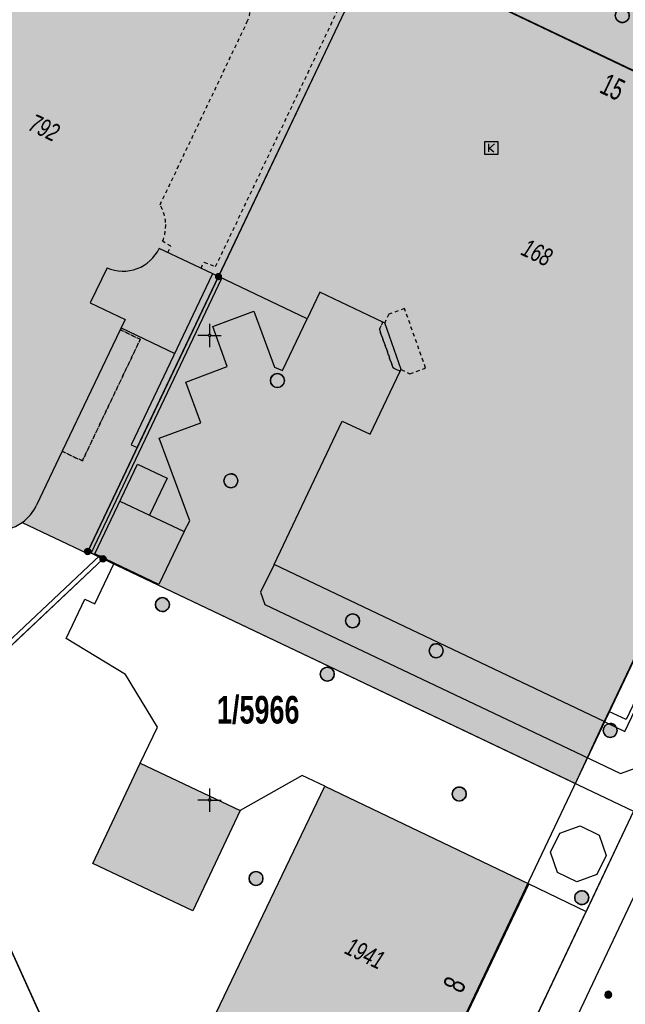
# Model space of a CAD drawing. Header units: metres. Extents: x 2695560 to 2696939, y 1260491 to 1262050.
# Tile 941 of 1005: x 2696541 to 2696573, y 1261764 to 1261817. Entities that reach past the tile are written whole.
import ezdxf

# ---------------------------------------------------------------- set-up
doc = ezdxf.new("R2010")
doc.units = ezdxf.units.M
doc.linetypes.add('AUSGEZOGEN', pattern=[0])
doc.linetypes.add('VERDECKT2_S2', pattern=[0.36, 0.2, -0.16])
for name, color, linetype in [('XR$1$AV_Flächen (EO)', 7, 'AUSGEZOGEN'), ('XR$1$AV_Gebäudeflächen (BB)', 7, 'AUSGEZOGEN'), ('XR$1$AV_Gebäudeflächen (EO)', 7, 'AUSGEZOGEN'), ('XR$1$AV_Gebäudeflächen ut.', 7, 'AUSGEZOGEN'), ('XR$1$AV_Grenzpunkte', 7, 'AUSGEZOGEN'), ('XR$1$AV_Grundstück-Nr.', 7, 'AUSGEZOGEN'), ('XR$1$AV_Haus-Nr.', 7, 'AUSGEZOGEN'), ('XR$1$AV_Koordinatennetzpunkte', 7, 'AUSGEZOGEN'), ('XR$1$AV_Linien (BB)', 7, 'AUSGEZOGEN'), ('XR$1$AV_Linien (EO)', 7, 'AUSGEZOGEN'), ('XR$1$AV_Versicherung-Nr.', 7, 'AUSGEZOGEN'), ('XR$1$AW_LK_Schachtdeckel', 24, 'AUSGEZOGEN'), ('XR$1$Liegenschaftsgrenzen', 7, 'AUSGEZOGEN'), ('XR$1$PFAV', 255, 'AUSGEZOGEN'), ('XR$1$PFAW', 255, 'AUSGEZOGEN'), ('XR$1$PFWA', 255, 'AUSGEZOGEN'), ('XR$1$PFWFM', 255, 'AUSGEZOGEN'), ('XR$1$RP_Abstandslinie', 7, 'AUSGEZOGEN'), ('XR$1$TV_LK_KNOTEN', 92, 'AUSGEZOGEN'), ('XR$1$WA_LK_Absperrarmatur', 171, 'AUSGEZOGEN')]:
    doc.layers.add(name, color=color, linetype=linetype)
doc.styles.add('ARIAL', font='arial.ttf')

# ---------------------------------------------------------------- blocks, each defined once
blk = doc.blocks.new('COMPLEXOBJECT_395')
at = {"layer": 'XR$1$AV_Linien (BB)', "color": 7, "linetype": 'AUSGEZOGEN', "transparency": 33554687}
for p, q in [((6563.48, 11754.71), (6570.256, 11769.002)), ((6549.76, 11743.86), (6554.62, 11746.04))]:
    blk.add_line(p, q, dxfattribs=at)
for centre, radius, start, end in [((6547.206, 11762.401), 18, 314.5793, 334.7054), ((6547.296, 11762.459), 17.978, 294.0412, 314.246)]:
    blk.add_arc(centre, radius, start, end, dxfattribs=at)
blk = doc.blocks.new('COMPLEXOBJECT_396')
at = {"layer": 'XR$1$AV_Linien (BB)', "color": 7, "linetype": 'AUSGEZOGEN', "transparency": 33554687}
blk.add_line((6550.479, 11803.165), (6547.291, 11804.681), dxfattribs=at)
for points in [[(6544.481, 11803.636), (6543.582, 11801.749), (6545.451, 11800.859), (6545.189, 11800.308), (6542.071, 11793.763), (6540.694, 11790.873)], [(6536.173, 11791.699), (6530.757, 11794.262), (6527.873, 11800.639)]]:
    blk.add_lwpolyline(points, dxfattribs=at)
for centre, radius, start, end in [((6545.342, 11805.614), 2.161, 290.6534, 334.4156), ((6545.346, 11805.605), 2.151, 246.2749, 290.6192), ((6538.539, 11791.869), 2.372, 184.0997, 265.1115), ((6538.54, 11791.87), 2.374, 305.2278, 335.1611), ((6538.54, 11791.869), 2.373, 265.0932, 305.232)]:
    blk.add_arc(centre, radius, start, end, dxfattribs=at)
blk = doc.blocks.new('COMPLEXOBJECT_397')
at = {"layer": 'XR$1$AV_Linien (BB)', "color": 7, "linetype": 'AUSGEZOGEN', "transparency": 33554687}
for points in [[(6527.873, 11800.639), (6541.482, 11829.176), (6553.928, 11823.241)], [(6555.095, 11821.288), (6558.011, 11819.834), (6558.585, 11821.007), (6558.904, 11820.882)]]:
    blk.add_lwpolyline(points, dxfattribs=at)
for centre, radius, start, end in [((6551.92, 11820.719), 3.224, 33.0921, 51.4777), ((6551.926, 11820.717), 3.22, 10.2197, 33.1839)]:
    blk.add_arc(centre, radius, start, end, dxfattribs=at)
blk = doc.blocks.new('COMPLEXOBJECT_419')
at = {"layer": 'XR$1$AV_Linien (BB)', "color": 7, "linetype": 'AUSGEZOGEN', "transparency": 33554687}
blk.add_lwpolyline([(6590.651, 11807.459), (6584.424, 11794.284), (6570.903, 11765.762), (6565.305, 11753.927)], dxfattribs=at)
blk = doc.blocks.new('COMPLEXOBJECT_425')
at = {"layer": 'XR$1$AV_Linien (BB)', "color": 7, "linetype": 'AUSGEZOGEN', "transparency": 33554687}
for p, q in [((6580.703, 11772.389), (6570.665, 11751.225)), ((6554.603, 11735.12), (6545.661, 11731.076))]:
    blk.add_line(p, q, dxfattribs=at)
for centre, radius, start, end in [((6539.945, 11765.801), 34.002, 295.5361, 334.6171), ((6549.411, 11721.823), 9.984, 112.0594, 134.4092)]:
    blk.add_arc(centre, radius, start, end, dxfattribs=at)
blk = doc.blocks.new('COMPLEXOBJECT_702')
at = {"layer": 'XR$1$AV_Linien (BB)', "color": 7, "linetype": 'AUSGEZOGEN', "transparency": 33554687}
blk.add_lwpolyline([(6537.578, 11839.375), (6556.751, 11830.231), (6578.124, 11820.085), (6587.532, 11815.592)], dxfattribs=at)
blk.add_arc((6585.17, 11810.021), 6.052, 18.2129, 67.022, dxfattribs=at)
blk = doc.blocks.new('COMPLEXOBJECT_831')
at = {"layer": 'XR$1$AV_Flächen (EO)', "color": 7, "linetype": 'AUSGEZOGEN', "transparency": 33554687}
blk.add_line((6550.479, 11803.165), (6547.291, 11804.681), dxfattribs=at)
blk.add_lwpolyline([(6544.481, 11803.636), (6543.582, 11801.749), (6545.451, 11800.859), (6545.189, 11800.308)], dxfattribs=at)
for centre, radius, start, end in [((6545.342, 11805.614), 2.161, 290.6534, 334.4156), ((6545.346, 11805.605), 2.151, 246.2749, 290.6192)]:
    blk.add_arc(centre, radius, start, end, dxfattribs=at)
blk = doc.blocks.new('COMPLEXOBJECT_832')
at = {"layer": 'XR$1$AV_Flächen (EO)', "color": 7, "linetype": 'AUSGEZOGEN', "transparency": 33554687}
blk.add_line((6542.071, 11793.763), (6540.694, 11790.873), dxfattribs=at)
blk.add_arc((6538.54, 11791.87), 2.374, 305.2278, 335.1611, dxfattribs=at)
blk = doc.blocks.new('COMPLEXOBJECT_972')
at = {"layer": 'XR$1$AV_Linien (EO)', "color": 7, "linetype": 'VERDECKT2_S2', "transparency": 33554687}
for p, q in [((6551.795, 11818.792), (6553.928, 11823.241)), ((6547.334, 11807.019), (6552.012, 11816.847))]:
    blk.add_line(p, q, dxfattribs=at)
blk.add_lwpolyline([(6547.76, 11804.458), (6547.919, 11804.792), (6547.469, 11805.062)], dxfattribs=at)
for centre, radius, start, end in [((6550.338, 11817.645), 1.855, 334.5197, 38.2124), ((6545.466, 11805.911), 2.172, 4.194, 30.6721), ((6545.448, 11805.906), 2.19, 337.3352, 4.2936)]:
    blk.add_arc(centre, radius, start, end, dxfattribs=at)
blk = doc.blocks.new('COMPLEXOBJECT_1250')
at = {"layer": 'XR$1$Liegenschaftsgrenzen', "color": 7, "linetype": 'AUSGEZOGEN', "transparency": 33554687}
for p, q in [((6572.82, 11774.41), (6563.48, 11754.71)), ((6554.62, 11746.04), (6549.76, 11743.86))]:
    blk.add_line(p, q, dxfattribs=at)
for centre, radius, start, end in [((6547.206, 11762.401), 18, 314.5793, 334.7054), ((6547.296, 11762.459), 17.978, 294.0412, 314.246)]:
    blk.add_arc(centre, radius, start, end, dxfattribs=at)
blk = doc.blocks.new('BWAV20')
at = {"true_color": 0x000000, "transparency": 33554687}
blk.add_hatch(color=18, dxfattribs=at).paths.add_polyline_path([(0.17, 0), (0.16, 0.03), (0.15, 0.07), (0.14, 0.1), (0.11, 0.12), (0.09, 0.14), (0.06, 0.16), (0.03, 0.16), (-0.01, 0.17), (-0.04, 0.16), (-0.07, 0.15), (-0.1, 0.13), (-0.13, 0.11), (-0.15, 0.08), (-0.16, 0.05), (-0.17, 0.02), (-0.17, -0.02), (-0.16, -0.05), (-0.15, -0.08), (-0.13, -0.11), (-0.1, -0.13), (-0.07, -0.15), (-0.04, -0.16), (-0.01, -0.17), (0.03, -0.16), (0.06, -0.16), (0.09, -0.14), (0.11, -0.12), (0.14, -0.1), (0.15, -0.07), (0.16, -0.03)])
at = {"layer": 'XR$1$PFAV', "transparency": 33554687}
blk.add_hatch(color=7, dxfattribs=at).paths.add_polyline_path([(0.5, 0), (0.49, 0.1), (0.46, 0.2), (0.41, 0.29), (0.34, 0.36), (0.26, 0.42), (0.17, 0.47), (0.08, 0.49), (-0.03, 0.5), (-0.13, 0.48), (-0.22, 0.45), (-0.31, 0.4), (-0.38, 0.33), (-0.44, 0.24), (-0.48, 0.15), (-0.5, 0.05), (-0.5, -0.05), (-0.48, -0.15), (-0.44, -0.24), (-0.38, -0.33), (-0.31, -0.4), (-0.22, -0.45), (-0.13, -0.48), (-0.03, -0.5), (0.08, -0.49), (0.17, -0.47), (0.26, -0.42), (0.34, -0.36), (0.41, -0.29), (0.46, -0.2), (0.49, -0.1)])
blk = doc.blocks.new('BAV15')
at = {"layer": 'XR$1$PFAV', "transparency": 33554687}
blk.add_hatch(color=7, dxfattribs=at).paths.add_polyline_path([(0.5, 0), (0.49, 0.1), (0.46, 0.2), (0.41, 0.29), (0.34, 0.36), (0.26, 0.42), (0.17, 0.47), (0.08, 0.49), (-0.03, 0.5), (-0.13, 0.48), (-0.22, 0.45), (-0.31, 0.4), (-0.38, 0.33), (-0.44, 0.24), (-0.48, 0.15), (-0.5, 0.05), (-0.5, -0.05), (-0.48, -0.15), (-0.44, -0.24), (-0.38, -0.33), (-0.31, -0.4), (-0.22, -0.45), (-0.13, -0.48), (-0.03, -0.5), (0.08, -0.49), (0.17, -0.47), (0.26, -0.42), (0.34, -0.36), (0.41, -0.29), (0.46, -0.2), (0.49, -0.1)])
at = {"color": 7, "transparency": 33554687}
for start, end in [(90, 270), (270, 90)]:
    blk.add_arc((0, 0), 0.5, start, end, dxfattribs=at)
at = {"layer": 'XR$1$PFAV', "transparency": 33554687}
blk.add_circle((0, 0), 0.5, dxfattribs=at)
blk = doc.blocks.new('BAV2041')
at = {"color": 7, "transparency": 33554687}
for p, q in [((0, 0.5), (0, 0.05)), ((-0.05, 0), (-0.5, 0)), ((0.05, 0), (0.5, 0)), ((0, -0.05), (0, -0.5))]:
    blk.add_line(p, q, dxfattribs=at)
blk.add_circle((0, 0), 0.05, dxfattribs=at)
for start, end in [(90, 270), (270, 90)]:
    blk.add_arc((0, 0), 0.05, start, end, dxfattribs=at)
blk = doc.blocks.new('COMPLEXOBJECT_1453')
at = {"layer": 'XR$1$RP_Abstandslinie', "color": 7, "linetype": 'AUSGEZOGEN', "transparency": 33554687}
blk.add_lwpolyline([(6560.32, 11756.2), (6573.2, 11783.3), (6585.11, 11808.347)], dxfattribs=at)
blk = doc.blocks.new('BAW2082')
at = {"layer": 'XR$1$PFAW', "transparency": 33554687}
blk.add_hatch(color=7, dxfattribs=at).paths.add_polyline_path([(0.509, -0.003), (0.499, 0.098), (0.469, 0.194), (0.42, 0.283), (0.354, 0.359), (0.274, 0.421), (0.183, 0.466), (0.085, 0.491), (-0.016, 0.496), (-0.116, 0.481), (-0.211, 0.446), (-0.297, 0.392), (-0.37, 0.323), (-0.428, 0.24), (-0.468, 0.147), (-0.488, 0.047), (-0.488, -0.054), (-0.468, -0.153), (-0.428, -0.246), (-0.37, -0.329), (-0.297, -0.398), (-0.211, -0.452), (-0.116, -0.487), (-0.016, -0.502), (0.085, -0.497), (0.183, -0.472), (0.274, -0.427), (0.354, -0.366), (0.42, -0.289), (0.469, -0.2), (0.499, -0.104)])
at = {"transparency": 33554687}
for start, end in [(91.19481, 268.80519), (268.80519, 91.19481)]:
    blk.add_arc((0.01, 0), 0.5, start, end, dxfattribs=at)
at = {"layer": 'XR$1$PFAW', "transparency": 33554687}
blk.add_circle((0.009, -0.003), 0.5, dxfattribs=at)
blk = doc.blocks.new('BWA965')
at = {"layer": 'XR$1$PFWA', "transparency": 33554687}
blk.add_hatch(color=7, dxfattribs=at).paths.add_polyline_path([(0, 0.5), (-0.05, 0.5), (-0.1, 0.49), (-0.15, 0.48), (-0.2, 0.46), (-0.24, 0.44), (-0.29, 0.41), (-0.33, 0.38), (-0.36, 0.34), (-0.4, 0.31), (-0.42, 0.26), (-0.45, 0.22), (-0.47, 0.17), (-0.48, 0.13), (-0.49, 0.08), (-0.5, 0.03), (-0.5, -0.03), (-0.49, -0.08), (-0.48, -0.13), (-0.47, -0.17), (-0.45, -0.22), (-0.42, -0.26), (-0.4, -0.31), (-0.36, -0.34), (-0.33, -0.38), (-0.29, -0.41), (-0.24, -0.44), (-0.2, -0.46), (-0.15, -0.48), (-0.1, -0.49), (-0.05, -0.5), (0, -0.5), (0.05, -0.5), (0.1, -0.49), (0.15, -0.48), (0.2, -0.46), (0.24, -0.44), (0.29, -0.41), (0.33, -0.38), (0.36, -0.34), (0.4, -0.31), (0.42, -0.26), (0.45, -0.22), (0.47, -0.17), (0.48, -0.13), (0.49, -0.08), (0.5, -0.03), (0.5, 0.03), (0.49, 0.08), (0.48, 0.13), (0.47, 0.17), (0.45, 0.22), (0.42, 0.26), (0.4, 0.31), (0.36, 0.34), (0.33, 0.38), (0.29, 0.41), (0.24, 0.44), (0.2, 0.46), (0.15, 0.48), (0.1, 0.49), (0.05, 0.5)])
at = {"transparency": 33554687}
blk.add_line((0, 0.5), (0, -0.5), dxfattribs=at)
for start, end in [(90, 270), (270, 90)]:
    blk.add_arc((0, 0), 0.5, start, end, dxfattribs=at)
blk = doc.blocks.new('BTV1')
at = {"layer": 'XR$1$PFWFM', "transparency": 33554687}
blk.add_hatch(color=7, dxfattribs=at).paths.add_polyline_path([(-0.5, 0.5), (-0.5, -0.5), (0.5, -0.5), (0.5, 0.5)])
at = {"color": 92, "transparency": 33554687}
for p, q in [((-0.219, 0.321), (-0.219, -0.298)), ((-0.208, -0.05), (0.23, 0.31)), ((-0.159, 0.001), (0.192, -0.283))]:
    blk.add_line(p, q, dxfattribs=at)
blk.add_polyline3d([(-0.5, 0.5, 0.993), (0.5, 0.5, 0.993), (0.5, -0.5, 0.993), (-0.5, -0.5, 0.993)], close=True, dxfattribs=at)

msp = doc.modelspace()

# ---------------------------------------------------------------- hatches: boundary and pattern name
at = {"layer": 'XR$1$AV_Gebäudeflächen (BB)', "true_color": 0xd2d2d2, "transparency": 33554687}
for points in [[(2696551.449, 1261802.975), (2696559.874, 1261820.692), (2696559.555, 1261820.817), (2696558.981, 1261819.644), (2696556.065, 1261821.098), (2696556.057, 1261821.139), (2696556.049, 1261821.18), (2696556.04, 1261821.22), (2696556.031, 1261821.261), (2696556.021, 1261821.302), (2696556.011, 1261821.342), (2696556, 1261821.382), (2696555.989, 1261821.422), (2696555.977, 1261821.462), (2696555.965, 1261821.502), (2696555.952, 1261821.541), (2696555.939, 1261821.581), (2696555.925, 1261821.62), (2696555.91, 1261821.659), (2696555.896, 1261821.698), (2696555.88, 1261821.737), (2696555.864, 1261821.775), (2696555.848, 1261821.813), (2696555.831, 1261821.851), (2696555.814, 1261821.889), (2696555.796, 1261821.927), (2696555.777, 1261821.964), (2696555.759, 1261822.001), (2696555.739, 1261822.038), (2696555.719, 1261822.075), (2696555.699, 1261822.111), (2696555.678, 1261822.147), (2696555.657, 1261822.183), (2696555.636, 1261822.219), (2696555.614, 1261822.254), (2696555.591, 1261822.289), (2696555.573, 1261822.317), (2696555.554, 1261822.345), (2696555.535, 1261822.372), (2696555.516, 1261822.399), (2696555.496, 1261822.426), (2696555.477, 1261822.453), (2696555.456, 1261822.48), (2696555.436, 1261822.506), (2696555.416, 1261822.533), (2696555.395, 1261822.559), (2696555.374, 1261822.584), (2696555.352, 1261822.61), (2696555.33, 1261822.635), (2696555.309, 1261822.661), (2696555.286, 1261822.685), (2696555.264, 1261822.71), (2696555.241, 1261822.735), (2696555.218, 1261822.759), (2696555.195, 1261822.783), (2696555.172, 1261822.807), (2696555.148, 1261822.83), (2696555.124, 1261822.853), (2696555.1, 1261822.876), (2696555.075, 1261822.899), (2696555.051, 1261822.922), (2696555.026, 1261822.944), (2696555.001, 1261822.966), (2696554.975, 1261822.987), (2696554.95, 1261823.009), (2696554.924, 1261823.03), (2696554.898, 1261823.051), (2696542.452, 1261828.986), (2696528.843, 1261800.449), (2696531.727, 1261794.072), (2696537.143, 1261791.509), (2696537.153, 1261791.401), (2696537.168, 1261791.294), (2696537.188, 1261791.188), (2696537.213, 1261791.083), (2696537.243, 1261790.978), (2696537.277, 1261790.876), (2696537.316, 1261790.775), (2696537.359, 1261790.676), (2696537.407, 1261790.579), (2696537.46, 1261790.484), (2696537.516, 1261790.392), (2696537.577, 1261790.302), (2696537.642, 1261790.216), (2696537.71, 1261790.132), (2696537.783, 1261790.052), (2696537.859, 1261789.975), (2696537.938, 1261789.901), (2696538.021, 1261789.831), (2696538.107, 1261789.765), (2696538.195, 1261789.704), (2696538.287, 1261789.646), (2696538.381, 1261789.592), (2696538.477, 1261789.543), (2696538.575, 1261789.498), (2696538.676, 1261789.458), (2696538.778, 1261789.422), (2696538.882, 1261789.391), (2696538.986, 1261789.365), (2696539.093, 1261789.343), (2696539.199, 1261789.327), (2696539.307, 1261789.315), (2696539.36, 1261789.311), (2696539.414, 1261789.308), (2696539.468, 1261789.307), (2696539.521, 1261789.306), (2696539.575, 1261789.307), (2696539.628, 1261789.309), (2696539.682, 1261789.313), (2696539.735, 1261789.317), (2696539.789, 1261789.323), (2696539.842, 1261789.33), (2696539.895, 1261789.338), (2696539.948, 1261789.347), (2696540, 1261789.358), (2696540.053, 1261789.369), (2696540.105, 1261789.382), (2696540.157, 1261789.396), (2696540.208, 1261789.411), (2696540.259, 1261789.428), (2696540.31, 1261789.445), (2696540.36, 1261789.464), (2696540.41, 1261789.484), (2696540.459, 1261789.504), (2696540.508, 1261789.526), (2696540.557, 1261789.55), (2696540.604, 1261789.574), (2696540.652, 1261789.599), (2696540.698, 1261789.625), (2696540.745, 1261789.653), (2696540.79, 1261789.681), (2696540.835, 1261789.711), (2696540.879, 1261789.741), (2696540.911, 1261789.764), (2696540.944, 1261789.788), (2696540.975, 1261789.813), (2696541.007, 1261789.838), (2696541.037, 1261789.863), (2696541.068, 1261789.889), (2696541.098, 1261789.916), (2696541.127, 1261789.943), (2696541.156, 1261789.97), (2696541.185, 1261789.998), (2696541.213, 1261790.027), (2696541.241, 1261790.056), (2696541.268, 1261790.085), (2696541.294, 1261790.115), (2696541.32, 1261790.145), (2696541.346, 1261790.176), (2696541.371, 1261790.207), (2696541.396, 1261790.239), (2696541.42, 1261790.271), (2696541.443, 1261790.303), (2696541.466, 1261790.336), (2696541.489, 1261790.369), (2696541.51, 1261790.402), (2696541.532, 1261790.436), (2696541.552, 1261790.471), (2696541.572, 1261790.505), (2696541.592, 1261790.54), (2696541.611, 1261790.575), (2696541.629, 1261790.611), (2696541.647, 1261790.647), (2696541.664, 1261790.683), (2696543.041, 1261793.573), (2696546.159, 1261800.118), (2696546.421, 1261800.669), (2696544.552, 1261801.559), (2696545.451, 1261803.446), (2696545.5, 1261803.425), (2696545.55, 1261803.405), (2696545.601, 1261803.387), (2696545.652, 1261803.37), (2696545.703, 1261803.354), (2696545.755, 1261803.339), (2696545.807, 1261803.326), (2696545.859, 1261803.313), (2696545.912, 1261803.303), (2696545.964, 1261803.293), (2696546.017, 1261803.285), (2696546.071, 1261803.278), (2696546.124, 1261803.273), (2696546.178, 1261803.269), (2696546.231, 1261803.266), (2696546.285, 1261803.264), (2696546.339, 1261803.264), (2696546.392, 1261803.266), (2696546.446, 1261803.268), (2696546.5, 1261803.272), (2696546.553, 1261803.277), (2696546.606, 1261803.284), (2696546.659, 1261803.292), (2696546.712, 1261803.301), (2696546.765, 1261803.311), (2696546.817, 1261803.323), (2696546.87, 1261803.337), (2696546.921, 1261803.351), (2696546.973, 1261803.367), (2696547.024, 1261803.384), (2696547.074, 1261803.402), (2696547.124, 1261803.421), (2696547.173, 1261803.442), (2696547.221, 1261803.464), (2696547.269, 1261803.487), (2696547.317, 1261803.511), (2696547.364, 1261803.536), (2696547.41, 1261803.563), (2696547.455, 1261803.59), (2696547.5, 1261803.619), (2696547.544, 1261803.649), (2696547.588, 1261803.68), (2696547.63, 1261803.712), (2696547.672, 1261803.745), (2696547.713, 1261803.779), (2696547.753, 1261803.814), (2696547.792, 1261803.85), (2696547.831, 1261803.887), (2696547.868, 1261803.925), (2696547.904, 1261803.964), (2696547.94, 1261804.003), (2696547.975, 1261804.044), (2696548.008, 1261804.085), (2696548.04, 1261804.127), (2696548.072, 1261804.17), (2696548.102, 1261804.214), (2696548.132, 1261804.259), (2696548.16, 1261804.304), (2696548.187, 1261804.35), (2696548.213, 1261804.396), (2696548.237, 1261804.443), (2696548.261, 1261804.491)], [(2696559.874, 1261820.692), (2696551.449, 1261802.975), (2696556.224, 1261800.704), (2696556.903, 1261802.131), (2696560.293, 1261800.529), (2696560.392, 1261800.482), (2696561.278, 1261797.975), (2696561.232, 1261797.879), (2696559.604, 1261794.49), (2696558.113, 1261795.198), (2696554.45, 1261787.482), (2696572.199, 1261779.045), (2696580.82, 1261797.153), (2696584.026, 1261803.886), (2696585.427, 1261806.829), (2696584.043, 1261807.488), (2696584.703, 1261808.873), (2696581.759, 1261810.274)], [(2696545.843, 1261787.555), (2696548.245, 1261786.413), (2696549.594, 1261789.252), (2696547.737, 1261790.135), (2696548.685, 1261792.128), (2696547.086, 1261792.889), (2696544.788, 1261788.057)], [(2696552.617, 1261774.248), (2696547.242, 1261776.796), (2696544.685, 1261771.401), (2696550.061, 1261768.853)], [(2696568.148, 1261770.31), (2696557.164, 1261775.553), (2696551.131, 1261762.951), (2696562.142, 1261757.699)]]:
    msp.add_hatch(color=254, dxfattribs=at).paths.add_polyline_path(points)
at = {"layer": 'XR$1$AV_Gebäudeflächen (EO)', "true_color": 0xebebeb, "transparency": 33554687}
for points in [[(2696544.124, 1261793.057), (2696547.242, 1261799.602), (2696546.159, 1261800.118), (2696543.041, 1261793.573)], [(2696560.109, 1261800.14), (2696560.844, 1261798.066), (2696561.232, 1261797.879), (2696561.278, 1261797.975), (2696560.392, 1261800.482), (2696560.293, 1261800.529)]]:
    msp.add_hatch(color=7, dxfattribs=at).paths.add_polyline_path(points)
at = {"layer": 'XR$1$AV_Gebäudeflächen ut.', "true_color": 0xf5f5f5, "transparency": 33554687}
for points in [[(2696592.554, 1261790.943), (2696594.685, 1261789.929), (2696596.831, 1261788.898), (2696600.35, 1261796.352), (2696600.435, 1261796.533), (2696599.44, 1261797.002), (2696598.028, 1261797.446), (2696595.636, 1261798.249), (2696593.073, 1261800.078), (2696590.508, 1261801.86), (2696588.361, 1261804.042), (2696588.454, 1261806.532), (2696586.105, 1261807.879), (2696585.899, 1261807.803), (2696587.379, 1261810.862), (2696561.148, 1261823.371), (2696559.874, 1261820.692), (2696581.759, 1261810.274), (2696584.703, 1261808.873), (2696584.043, 1261807.488), (2696585.427, 1261806.829), (2696580.82, 1261797.153), (2696580.857, 1261796.876), (2696583.297, 1261796.199), (2696585.772, 1261795.367), (2696590.338, 1261791.997)], [(2696540.879, 1261789.741), (2696544.369, 1261788.089), (2696544.414, 1261788.183), (2696551.449, 1261802.975), (2696548.261, 1261804.491), (2696548.237, 1261804.443), (2696548.213, 1261804.396), (2696548.187, 1261804.35), (2696548.16, 1261804.304), (2696548.132, 1261804.259), (2696548.102, 1261804.214), (2696548.072, 1261804.17), (2696548.04, 1261804.127), (2696548.008, 1261804.085), (2696547.975, 1261804.044), (2696547.94, 1261804.003), (2696547.904, 1261803.964), (2696547.868, 1261803.925), (2696547.831, 1261803.887), (2696547.792, 1261803.85), (2696547.753, 1261803.814), (2696547.713, 1261803.779), (2696547.672, 1261803.745), (2696547.63, 1261803.712), (2696547.588, 1261803.68), (2696547.544, 1261803.649), (2696547.5, 1261803.619), (2696547.455, 1261803.59), (2696547.41, 1261803.563), (2696547.364, 1261803.536), (2696547.317, 1261803.511), (2696547.269, 1261803.487), (2696547.221, 1261803.464), (2696547.173, 1261803.442), (2696547.124, 1261803.421), (2696547.074, 1261803.402), (2696547.024, 1261803.384), (2696546.973, 1261803.367), (2696546.921, 1261803.351), (2696546.87, 1261803.337), (2696546.817, 1261803.323), (2696546.765, 1261803.311), (2696546.712, 1261803.301), (2696546.659, 1261803.292), (2696546.606, 1261803.284), (2696546.553, 1261803.277), (2696546.5, 1261803.272), (2696546.446, 1261803.268), (2696546.392, 1261803.266), (2696546.339, 1261803.264), (2696546.285, 1261803.264), (2696546.231, 1261803.266), (2696546.178, 1261803.269), (2696546.124, 1261803.273), (2696546.071, 1261803.278), (2696546.017, 1261803.285), (2696545.964, 1261803.293), (2696545.912, 1261803.303), (2696545.859, 1261803.313), (2696545.807, 1261803.326), (2696545.755, 1261803.339), (2696545.703, 1261803.354), (2696545.652, 1261803.37), (2696545.601, 1261803.387), (2696545.55, 1261803.405), (2696545.5, 1261803.425), (2696545.451, 1261803.446), (2696544.552, 1261801.559), (2696546.421, 1261800.669), (2696546.159, 1261800.118), (2696547.242, 1261799.602), (2696544.124, 1261793.057), (2696543.041, 1261793.573), (2696541.664, 1261790.683), (2696541.647, 1261790.647), (2696541.629, 1261790.611), (2696541.611, 1261790.575), (2696541.592, 1261790.54), (2696541.572, 1261790.505), (2696541.552, 1261790.471), (2696541.532, 1261790.436), (2696541.51, 1261790.402), (2696541.489, 1261790.369), (2696541.466, 1261790.336), (2696541.443, 1261790.303), (2696541.42, 1261790.271), (2696541.396, 1261790.239), (2696541.371, 1261790.207), (2696541.346, 1261790.176), (2696541.32, 1261790.145), (2696541.294, 1261790.115), (2696541.268, 1261790.085), (2696541.241, 1261790.056), (2696541.213, 1261790.027), (2696541.185, 1261789.998), (2696541.156, 1261789.97), (2696541.127, 1261789.943), (2696541.098, 1261789.916), (2696541.068, 1261789.889), (2696541.037, 1261789.863), (2696541.007, 1261789.838), (2696540.975, 1261789.813), (2696540.944, 1261789.788), (2696540.911, 1261789.764)]]:
    msp.add_hatch(color=7, dxfattribs=at).paths.add_polyline_path(points)
h = msp.add_hatch(color=7, dxfattribs=at)
h.paths.add_polyline_path([(2696545.24, 1261787.79), (2696548.245, 1261786.362), (2696570.653, 1261775.711), (2696572.199, 1261779.045), (2696554.45, 1261787.482), (2696558.113, 1261795.198), (2696559.604, 1261794.49), (2696561.232, 1261797.879), (2696560.844, 1261798.066), (2696560.109, 1261800.14), (2696560.293, 1261800.529), (2696556.903, 1261802.131), (2696556.224, 1261800.704), (2696551.449, 1261802.975), (2696544.414, 1261788.183)])
h.paths.add_polyline_path([(2696548.685, 1261792.128), (2696547.737, 1261790.135), (2696549.594, 1261789.252), (2696548.245, 1261786.413), (2696545.843, 1261787.555), (2696544.788, 1261788.057), (2696547.086, 1261792.889)], flags=16)

# ---------------------------------------------------------------- linework, layer by layer
at = {"layer": 'XR$1$AV_Flächen (EO)', "color": 7, "linetype": 'AUSGEZOGEN', "transparency": 33554687}
msp.add_line((2696546.159, 1261800.118), (2696543.041, 1261793.573), dxfattribs=at)
at = {"layer": 'XR$1$AV_Flächen (EO)', "color": 7, "linetype": 'VERDECKT2_S2', "transparency": 33554687}
for p, q in [((2696560.293, 1261800.529), (2696560.109, 1261800.14)), ((2696543.041, 1261793.573), (2696544.124, 1261793.057))]:
    msp.add_line(p, q, dxfattribs=at)
at = {"layer": 'XR$1$AV_Flächen (EO)', "color": 7, "linetype": 'AUSGEZOGEN', "transparency": 33554687}
for points in [[(2696561.148, 1261823.371), (2696559.874, 1261820.692), (2696581.759, 1261810.274), (2696584.703, 1261808.873), (2696584.043, 1261807.488), (2696585.427, 1261806.829), (2696580.82, 1261797.153)], [(2696540.879, 1261789.741), (2696544.369, 1261788.089), (2696544.414, 1261788.183), (2696551.449, 1261802.975)], [(2696551.449, 1261802.975), (2696544.414, 1261788.183), (2696545.24, 1261787.79)], [(2696560.293, 1261800.529), (2696556.903, 1261802.131), (2696556.224, 1261800.704), (2696551.449, 1261802.975)], [(2696561.232, 1261797.879), (2696561.278, 1261797.975), (2696560.392, 1261800.482), (2696560.293, 1261800.529)], [(2696572.199, 1261779.045), (2696554.45, 1261787.482), (2696558.113, 1261795.198), (2696559.604, 1261794.49), (2696561.232, 1261797.879)], [(2696545.24, 1261787.79), (2696570.653, 1261775.711), (2696572.199, 1261779.045)]]:
    msp.add_lwpolyline(points, dxfattribs=at)
for points in [[(2696547.072, 1261793.773), (2696544.414, 1261788.183), (2696544.594, 1261788.097), (2696551.629, 1261802.889), (2696551.449, 1261802.975), (2696551.132, 1261803.126), (2696546.756, 1261793.923), (2696547.072, 1261793.773)], [(2696580.991, 1261797.511), (2696581.921, 1261797.068), (2696573.384, 1261779.137), (2696572.454, 1261779.58), (2696572.199, 1261779.045), (2696573.324, 1261778.501), (2696582.403, 1261797.57), (2696581.274, 1261798.107), (2696580.991, 1261797.511)], [(2696544.788, 1261788.057), (2696547.086, 1261792.889), (2696548.685, 1261792.128), (2696547.737, 1261790.135), (2696549.594, 1261789.252), (2696548.245, 1261786.413), (2696545.843, 1261787.555), (2696544.788, 1261788.057)], [(2696545.24, 1261787.79), (2696545.068, 1261787.972), (2696538.499, 1261781.792), (2696538.67, 1261781.61), (2696545.24, 1261787.79)]]:
    msp.add_lwpolyline(points, close=True, dxfattribs=at)
at = {"layer": 'XR$1$AV_Flächen (EO)', "color": 7, "linetype": 'VERDECKT2_S2', "transparency": 33554687}
for points in [[(2696546.159, 1261800.118), (2696547.242, 1261799.602), (2696544.124, 1261793.057), (2696543.041, 1261793.573)], [(2696544.124, 1261793.057), (2696547.242, 1261799.602), (2696546.159, 1261800.118)], [(2696561.232, 1261797.879), (2696560.844, 1261798.066), (2696560.109, 1261800.14), (2696560.293, 1261800.529)], [(2696560.109, 1261800.14), (2696560.844, 1261798.066), (2696561.232, 1261797.879)]]:
    msp.add_lwpolyline(points, dxfattribs=at)
at = {"layer": 'XR$1$AV_Linien (BB)', "color": 7, "linetype": 'AUSGEZOGEN', "transparency": 33554687}
for p, q in [((2696559.874, 1261820.692), (2696551.449, 1261802.975)), ((2696559.874, 1261820.692), (2696581.759, 1261810.274)), ((2696556.224, 1261800.704), (2696551.449, 1261802.975)), ((2696547.242, 1261776.796), (2696552.617, 1261774.248)), ((2696557.164, 1261775.553), (2696568.148, 1261770.31)), ((2696568.148, 1261770.31), (2696571.226, 1261768.812))]:
    msp.add_line(p, q, dxfattribs=at)
for points in [[(2696584.026, 1261803.886), (2696580.82, 1261797.153), (2696572.199, 1261779.045), (2696554.45, 1261787.482)], [(2696554.45, 1261787.482), (2696558.113, 1261795.198), (2696559.604, 1261794.49), (2696561.232, 1261797.879), (2696561.278, 1261797.975), (2696560.392, 1261800.482), (2696560.293, 1261800.529), (2696556.903, 1261802.131), (2696556.224, 1261800.704)], [(2696549.594, 1261789.252), (2696549.904, 1261789.83), (2696548.253, 1261794.284), (2696550.495, 1261795.102), (2696549.692, 1261797.298), (2696551.912, 1261798.128), (2696551.14, 1261800.292), (2696553.351, 1261801.113), (2696554.463, 1261798.101), (2696554.885, 1261797.915), (2696556.224, 1261800.704)], [(2696545.843, 1261787.555), (2696544.788, 1261788.057), (2696547.086, 1261792.889), (2696548.685, 1261792.128), (2696547.737, 1261790.135), (2696549.594, 1261789.252)], [(2696549.594, 1261789.252), (2696548.245, 1261786.413), (2696545.843, 1261787.555)], [(2696547.242, 1261776.796), (2696548.162, 1261778.739), (2696546.438, 1261781.565), (2696543.252, 1261783.505), (2696544.262, 1261785.628), (2696544.803, 1261785.37), (2696545.843, 1261787.555)], [(2696554.45, 1261787.482), (2696553.708, 1261785.994), (2696553.937, 1261785.337), (2696566.987, 1261779.149), (2696570.649, 1261777.4), (2696573.081, 1261776.24), (2696575.102, 1261776.978)], [(2696552.617, 1261774.248), (2696550.061, 1261768.853), (2696544.685, 1261771.401), (2696547.242, 1261776.796)], [(2696575.102, 1261776.978), (2696573.79, 1261774.22), (2696571.226, 1261768.812)], [(2696557.164, 1261775.553), (2696555.946, 1261776.135), (2696552.617, 1261774.248)], [(2696536.32, 1261775.52), (2696538.35, 1261770.96), (2696543.16, 1261760.39), (2696550.73, 1261743.67)], [(2696568.148, 1261770.31), (2696562.142, 1261757.699), (2696551.131, 1261762.951), (2696557.164, 1261775.553)]]:
    msp.add_lwpolyline(points, dxfattribs=at)
at = {"layer": 'XR$1$AV_Linien (EO)', "color": 7, "linetype": 'AUSGEZOGEN', "transparency": 33554687}
for p, q in [((2696547.072, 1261793.773), (2696551.449, 1261802.975)), ((2696546.206, 1261800.218), (2696549.096, 1261798.843)), ((2696546.138, 1261790.896), (2696547.737, 1261790.135))]:
    msp.add_line(p, q, dxfattribs=at)
at = {"layer": 'XR$1$AV_Linien (EO)', "color": 7, "linetype": 'VERDECKT2_S2', "transparency": 33554687}
for points in [[(2696550.509, 1261803.422), (2696550.668, 1261803.756), (2696551.294, 1261803.509), (2696558.981, 1261819.644)], [(2696561.278, 1261797.975), (2696561.747, 1261797.75), (2696562.595, 1261798.05), (2696561.462, 1261801.255), (2696560.614, 1261800.952), (2696560.392, 1261800.482)]]:
    msp.add_lwpolyline(points, dxfattribs=at)
at = {"layer": 'XR$1$AV_Linien (EO)', "color": 7, "linetype": 'AUSGEZOGEN', "transparency": 33554687}
msp.add_lwpolyline([(2696570.724, 1261770.407), (2696569.688, 1261770.921), (2696569.314, 1261772.003), (2696569.813, 1261773.035), (2696570.905, 1261773.419), (2696571.941, 1261772.917), (2696572.31, 1261771.832), (2696571.817, 1261770.799), (2696570.724, 1261770.407)], close=True, dxfattribs=at)
at = {"layer": 'XR$1$Liegenschaftsgrenzen', "color": 7, "linetype": 'AUSGEZOGEN', "transparency": 33554687}
for p, q in [((2696538.67, 1261781.61), (2696545.24, 1261787.79)), ((2696545.24, 1261787.79), (2696573.79, 1261774.22)), ((2696538.35, 1261770.96), (2696543.16, 1261760.39))]:
    msp.add_line(p, q, dxfattribs=at)
msp.add_lwpolyline([(2696545.24, 1261787.79), (2696544.414, 1261788.183), (2696551.449, 1261802.975), (2696559.874, 1261820.692), (2696562.32, 1261825.835)], dxfattribs=at)
at = {"layer": 'XR$1$RP_Abstandslinie', "color": 7, "linetype": 'AUSGEZOGEN', "transparency": 33554687}
msp.add_lwpolyline([(2696586.08, 1261808.157), (2696528.254, 1261835.72), (2696529.532, 1261838.434)], dxfattribs=at)

# ---------------------------------------------------------------- block references
at = {"layer": 'XR$1$AV_Flächen (EO)', "color": 7, "linetype": 'AUSGEZOGEN', "lineweight": -3, "transparency": 33554687}
for name in ['COMPLEXOBJECT_831', 'COMPLEXOBJECT_832']:
    msp.add_blockref(name, (2690000.97, 1249999.81), dxfattribs=at)
at = {"layer": 'XR$1$AV_Grenzpunkte', "color": 7, "linetype": 'AUSGEZOGEN', "lineweight": -3, "transparency": 33554687}
for name, p, xscale, yscale in [('BWAV20', (2696551.449, 1261802.975), 0.3899999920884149, 0.3899999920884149), ('BAV15', (2696544.414, 1261788.183), 0.3249999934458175, 0.3249999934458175), ('BAV15', (2696545.24, 1261787.79), 0.3249999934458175, 0.3249999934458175)]:
    msp.add_blockref(name, p, dxfattribs=dict(at, xscale=xscale, yscale=yscale))
at = {"layer": 'XR$1$AV_Koordinatennetzpunkte', "color": 7, "linetype": 'AUSGEZOGEN', "lineweight": -3, "transparency": 33554687, "xscale": 1.25, "yscale": 1.25}
for p in [(2696550.97, 1261799.81), (2696550.97, 1261774.81)]:
    msp.add_blockref('BAV2041', p, dxfattribs=at)
at = {"layer": 'XR$1$AV_Linien (BB)', "color": 7, "linetype": 'AUSGEZOGEN', "lineweight": -3, "transparency": 33554687}
for name in ['COMPLEXOBJECT_702', 'COMPLEXOBJECT_397', 'COMPLEXOBJECT_419', 'COMPLEXOBJECT_396', 'COMPLEXOBJECT_425', 'COMPLEXOBJECT_395']:
    msp.add_blockref(name, (2690000.97, 1249999.81), dxfattribs=at)
at = {"layer": 'XR$1$AV_Linien (EO)', "color": 7, "linetype": 'VERDECKT2_S2', "lineweight": -3, "transparency": 33554687}
msp.add_blockref('COMPLEXOBJECT_972', (2690000.97, 1249999.81), dxfattribs=at)
at = {"layer": 'XR$1$AW_LK_Schachtdeckel', "color": 24, "linetype": 'AUSGEZOGEN', "lineweight": -3, "transparency": 33554687}
for p, xscale, yscale, rotation in [((2696573.184, 1261817.014), 0.7499999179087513, 0.7499999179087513, 154.544097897), ((2696564.4, 1261775.14), 0.7499999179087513, 0.7499999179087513, 338.444091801), ((2696570.99, 1261769.56), 0.7499999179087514, 0.7499999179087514, 21.73999022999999)]:
    msp.add_blockref('BAW2082', p, dxfattribs=dict(at, xscale=xscale, yscale=yscale, rotation=rotation))
at = {"layer": 'XR$1$AW_LK_Schachtdeckel', "color": 24, "linetype": 'AUSGEZOGEN', "lineweight": -3, "transparency": 33554687, "xscale": 0.7499999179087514, "yscale": 0.7499999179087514}
for p in [(2696554.611, 1261797.381), (2696552.108, 1261791.992), (2696548.424, 1261785.328), (2696558.659, 1261784.457), (2696563.153, 1261782.847), (2696557.296, 1261781.59), (2696572.522, 1261778.559), (2696553.46, 1261770.595)]:
    msp.add_blockref('BAW2082', p, dxfattribs=at)
at = {"layer": 'XR$1$Liegenschaftsgrenzen', "color": 7, "linetype": 'AUSGEZOGEN', "lineweight": -3, "transparency": 33554687}
msp.add_blockref('COMPLEXOBJECT_1250', (2690000.97, 1249999.81), dxfattribs=at)
at = {"layer": 'XR$1$RP_Abstandslinie', "color": 7, "linetype": 'AUSGEZOGEN', "lineweight": -3, "transparency": 33554687}
msp.add_blockref('COMPLEXOBJECT_1453', (2690000.97, 1249999.81), dxfattribs=at)
at = {"layer": 'XR$1$TV_LK_KNOTEN', "color": 92, "linetype": 'AUSGEZOGEN', "lineweight": -3, "transparency": 33554687, "xscale": 0.7000000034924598, "yscale": 0.7000000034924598}
msp.add_blockref('BTV1', (2696566.14, 1261809.891), dxfattribs=at)
at = {"layer": 'XR$1$WA_LK_Absperrarmatur', "color": 171, "linetype": 'AUSGEZOGEN', "lineweight": -3, "transparency": 33554687, "xscale": 0.3749999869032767, "yscale": 0.3749999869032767, "rotation": 154.790771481}
msp.add_blockref('BWA965', (2696572.424, 1261764.339), dxfattribs=at)

# ---------------------------------------------------------------- texts
at = {"layer": 'XR$1$AV_Grundstück-Nr.', "color": 7, "transparency": 33554687, "insert": (2696553.587, 1261779.648), "char_height": 1.48491, "width": 4.98214, "attachment_point": 5, "style": 'ARIAL'}
msp.add_mtext('\\A1;{\\fArial|i0|b1;\\H1.484908;\\W0.700000;\\C7;1/5966}\\P', dxfattribs=at)
at = {"layer": 'XR$1$AV_Haus-Nr.', "color": 7, "transparency": 33554687, "char_height": 1.1621, "style": 'ARIAL'}
for s, insert, width, attachment_point, rotation in [('\\W0.64;15', (2696572.912, 1261813.703), 1.59081, 2, 334.5444), ('\\W0.68;8', (2696564.683, 1261764.63), 1.02516, 8, 64.5336)]:
    msp.add_mtext(s, dxfattribs=dict(at, insert=insert, width=width, attachment_point=attachment_point, rotation=rotation))
at = {"layer": 'XR$1$AV_Versicherung-Nr.', "color": 7, "transparency": 33554687, "char_height": 0.96842, "attachment_point": 5, "style": 'ARIAL'}
for s, insert, width, rotation in [('\\A1;{\\fArial|i1|b0;\\H0.968418;\\W0.700000;\\C7;792}\\P', (2696542.071, 1261810.976), 1.93301, 334.5057), ('\\A1;{\\fArial|i1|b0;\\H0.968418;\\W0.700000;\\C7;168}\\P', (2696568.587, 1261804.264), 1.92219, 334.5444), ('\\A1;{\\fArial|i1|b0;\\H0.968418;\\W0.700000;\\C7;1941}\\P', (2696559.335, 1261766.558), 2.44855, 334.5003)]:
    msp.add_mtext(s, dxfattribs=dict(at, insert=insert, width=width, rotation=rotation))

doc.saveas('drawing.dxf')
